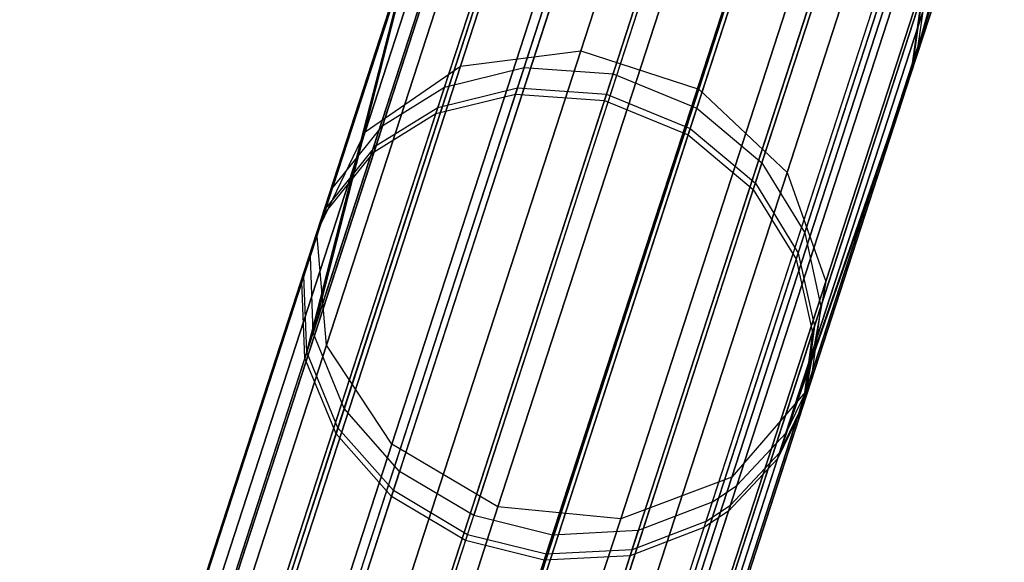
# Model space of a CAD drawing. Extents: x 0.3 to 7.1, y -3.38 to 3.38.
# Tile 562 of 604: x 4.41 to 4.79, y 2.75 to 2.96. Entities that reach past the tile are written whole.
import ezdxf

# ---------------------------------------------------------------- set-up
doc = ezdxf.new("R2010")
doc.units = 0
doc.header["$LTSCALE"] = 2.54
doc.layers.get('0').update_dxf_attribs({"linetype": 'CONTINUOUS'})

# ---------------------------------------------------------------- blocks, each defined once
blk = doc.blocks.new('SINGLES_AVVSTL_STL')
at = {"color": 0}
for p, q in [((4.62906, 2.94819, 18.83209), (4.69943, 3.16478, 18.18647)), ((4.62906, 2.94819, 18.83209), (4.69943, 3.16478, 18.18647)), ((4.69943, 3.16478, 22.5024), (4.62906, 2.94819, 21.85677)), ((4.69943, 3.16478, 22.5024), (4.62906, 2.94819, 21.85677)), ((4.58257, 2.94226, 18.82238), (4.65243, 3.15726, 18.18148)), ((4.58257, 2.94226, 18.82238), (4.65243, 3.15726, 18.18148)), ((4.65243, 3.15726, 22.50739), (4.58257, 2.94226, 21.86649)), ((4.65243, 3.15726, 22.50739), (4.58257, 2.94226, 21.86649)), ((4.67458, 2.9334, 18.83209), (4.74496, 3.14999, 18.18647)), ((4.67458, 2.9334, 18.83209), (4.74496, 3.14999, 18.18647)), ((4.74496, 3.14999, 22.5024), (4.67458, 2.9334, 21.85677)), ((4.74496, 3.14999, 22.5024), (4.67458, 2.9334, 21.85677)), ((4.54576, 2.91696, 18.80517), (4.61471, 3.12915, 18.17265)), ((4.54576, 2.91696, 18.80517), (4.61471, 3.12915, 18.17265)), ((4.61471, 3.12915, 22.51622), (4.54576, 2.91696, 21.8837)), ((4.61471, 3.12915, 22.51622), (4.54576, 2.91696, 21.8837)), ((4.7087, 2.90127, 18.82238), (4.77856, 3.11628, 18.18148)), ((4.7087, 2.90127, 18.82238), (4.77856, 3.11628, 18.18148)), ((4.77856, 3.11628, 22.50739), (4.7087, 2.90127, 21.86649)), ((4.77856, 3.11628, 22.50739), (4.7087, 2.90127, 21.86649)), ((4.52707, 2.8781, 18.78441), (4.59491, 3.0869, 18.162)), ((4.52707, 2.8781, 18.78441), (4.59491, 3.0869, 18.162)), ((4.59491, 3.0869, 22.52687), (4.52707, 2.8781, 21.90446)), ((4.59491, 3.0869, 22.52687), (4.52707, 2.8781, 21.90446)), ((4.60711, 2.94178, 53.21898), (4.64928, 3.07158, 52.89401)), ((4.60711, 2.94178, 53.21898), (4.64928, 3.07158, 52.89401)), ((4.64147, 2.93929, 53.22303), (4.68377, 3.06949, 52.89709)), ((4.64147, 2.93929, 53.22303), (4.68377, 3.06949, 52.89709)), ((4.72361, 2.85917, 18.80517), (4.79256, 3.07137, 18.17265)), ((4.72361, 2.85917, 18.80517), (4.79256, 3.07137, 18.17265)), ((4.79256, 3.07137, 22.51622), (4.72361, 2.85917, 21.8837)), ((4.79256, 3.07137, 22.51622), (4.72361, 2.85917, 21.8837)), ((4.60456, 2.93393, 60.12035), (4.64734, 3.06561, 59.79626)), ((4.60456, 2.93393, 60.12035), (4.64734, 3.06561, 59.79626)), ((4.57639, 2.93417, 53.21075), (4.6183, 3.06317, 52.88779)), ((4.57639, 2.93417, 53.21075), (4.6183, 3.06317, 52.88779)), ((4.64674, 3.06376, 56.5332), (4.60376, 2.93148, 56.20934)), ((4.64674, 3.06376, 56.5332), (4.60376, 2.93148, 56.20934)), ((4.68123, 3.06164, 56.53007), (4.63812, 2.92896, 56.20522)), ((4.68123, 3.06164, 56.53007), (4.63812, 2.92896, 56.20522)), ((4.63891, 2.93141, 60.12446), (4.68183, 3.06349, 59.79938)), ((4.63891, 2.93141, 60.12446), (4.68183, 3.06349, 59.79938)), ((4.57385, 2.92636, 60.11202), (4.61637, 3.05723, 59.78992)), ((4.57385, 2.92636, 60.11202), (4.61637, 3.05723, 59.78992)), ((4.61578, 3.0554, 56.53958), (4.57306, 2.92393, 56.21771)), ((4.61578, 3.0554, 56.53958), (4.57306, 2.92393, 56.21771)), ((4.67383, 2.92608, 53.22177), (4.71609, 3.05615, 52.89613)), ((4.67383, 2.92608, 53.22177), (4.71609, 3.05615, 52.89613)), ((4.59489, 3.05248, 52.52513), (4.52564, 2.83936, 53.15869)), ((4.59489, 3.05248, 52.52513), (4.52564, 2.83936, 53.15869)), ((4.67127, 2.91821, 60.12318), (4.71415, 3.05016, 59.79841)), ((4.67127, 2.91821, 60.12318), (4.71415, 3.05016, 59.79841)), ((4.59326, 3.04746, 56.90238), (4.52245, 2.82952, 56.27062)), ((4.59326, 3.04746, 56.90238), (4.52245, 2.82952, 56.27062)), ((4.5232, 2.83185, 60.05931), (4.59364, 3.04864, 59.42719)), ((4.5232, 2.83185, 60.05931), (4.59364, 3.04864, 59.42719)), ((4.55252, 2.91938, 53.2002), (4.5941, 3.04736, 52.87981)), ((4.55252, 2.91938, 53.2002), (4.5941, 3.04736, 52.87981)), ((4.71354, 3.04831, 56.53104), (4.67048, 2.91576, 56.2065)), ((4.71354, 3.04831, 56.53104), (4.67048, 2.91576, 56.2065)), ((4.53077, 2.83457, 18.76485), (4.59758, 3.04017, 18.15197)), ((4.53077, 2.83457, 18.76485), (4.59758, 3.04017, 18.15197)), ((4.59758, 3.04017, 22.5369), (4.53077, 2.83457, 21.92401)), ((4.59758, 3.04017, 22.5369), (4.53077, 2.83457, 21.92401)), ((4.5916, 3.03965, 56.54774), (4.54922, 2.90923, 56.22842)), ((4.5916, 3.03965, 56.54774), (4.54922, 2.90923, 56.22842)), ((4.55, 2.91164, 60.10134), (4.59219, 3.04147, 59.78181)), ((4.55, 2.91164, 60.10134), (4.59219, 3.04147, 59.78181)), ((4.69896, 2.90489, 53.21568), (4.74103, 3.03437, 52.89152)), ((4.69896, 2.90489, 53.21568), (4.74103, 3.03437, 52.89152)), ((4.78825, 3.03707, 52.53541), (4.75881, 2.94646, 52.86384)), ((4.78825, 3.03707, 52.53541), (4.75881, 2.94646, 52.86384)), ((4.78659, 3.03197, 56.89174), (4.75634, 2.93887, 56.56407)), ((4.78659, 3.03197, 56.89174), (4.75634, 2.93887, 56.56407)), ((4.75692, 2.94066, 59.76556), (4.78698, 3.03317, 59.43774)), ((4.75692, 2.94066, 59.76556), (4.78698, 3.03317, 59.43774)), ((4.69641, 2.89706, 60.11702), (4.73909, 3.02841, 59.79373)), ((4.69641, 2.89706, 60.11702), (4.73909, 3.02841, 59.79373)), ((4.7385, 3.02657, 56.53575), (4.69562, 2.89462, 56.2127)), ((4.7385, 3.02657, 56.53575), (4.69562, 2.89462, 56.2127)), ((4.71589, 2.81674, 18.78441), (4.78374, 3.02554, 18.162)), ((4.71589, 2.81674, 18.78441), (4.78374, 3.02554, 18.162)), ((4.78374, 3.02554, 22.52687), (4.71589, 2.81674, 21.90446)), ((4.78374, 3.02554, 22.52687), (4.71589, 2.81674, 21.90446)), ((4.53303, 2.895, 53.18583), (4.57415, 3.02158, 52.86893)), ((4.53303, 2.895, 53.18583), (4.57415, 3.02158, 52.86893)), ((4.60626, 3.02124, 52.51915), (4.53765, 2.81009, 53.14683)), ((4.60626, 3.02124, 52.51915), (4.53765, 2.81009, 53.14683)), ((4.53054, 2.88734, 60.0868), (4.57226, 3.01575, 59.77075)), ((4.53054, 2.88734, 60.0868), (4.57226, 3.01575, 59.77075)), ((4.60464, 3.01626, 56.90856), (4.53449, 2.80035, 56.28268)), ((4.60464, 3.01626, 56.90856), (4.53449, 2.80035, 56.28268)), ((4.53524, 2.80266, 60.0473), (4.60502, 3.01744, 59.42105)), ((4.53524, 2.80266, 60.0473), (4.60502, 3.01744, 59.42105)), ((4.70825, 2.80065, 53.16833), (4.77803, 3.01539, 52.52999)), ((4.70825, 2.80065, 53.16833), (4.77803, 3.01539, 52.52999)), ((4.77803, 3.01539, 52.52999), (4.75881, 2.94646, 52.86384)), ((4.77803, 3.01539, 52.52999), (4.75881, 2.94646, 52.86384)), ((4.57168, 3.01395, 56.55886), (4.52976, 2.88496, 56.24303)), ((4.57168, 3.01395, 56.55886), (4.52976, 2.88496, 56.24303)), ((4.7058, 2.79309, 60.06907), (4.77677, 3.01152, 59.43217)), ((4.7058, 2.79309, 60.06907), (4.77677, 3.01152, 59.43217)), ((4.77677, 3.01152, 59.43217), (4.75692, 2.94066, 59.76556)), ((4.77677, 3.01152, 59.43217), (4.75692, 2.94066, 59.76556)), ((4.77638, 3.01033, 56.89735), (4.70503, 2.79074, 56.26082)), ((4.77638, 3.01033, 56.89735), (4.70503, 2.79074, 56.26082)), ((4.75634, 2.93887, 56.56407), (4.77638, 3.01033, 56.89735)), ((4.75634, 2.93887, 56.56407), (4.77638, 3.01033, 56.89735)), ((4.71551, 2.87791, 53.20558), (4.75726, 3.00641, 52.88387)), ((4.71551, 2.87791, 53.20558), (4.75726, 3.00641, 52.88387)), ((4.71298, 2.87014, 60.10678), (4.75534, 3.0005, 59.78594)), ((4.71298, 2.87014, 60.10678), (4.75534, 3.0005, 59.78594)), ((4.55602, 2.79634, 18.75099), (4.62209, 2.99968, 18.14485)), ((4.55602, 2.79634, 18.75099), (4.62209, 2.99968, 18.14485)), ((4.62209, 2.99968, 22.54401), (4.55602, 2.79634, 21.93788)), ((4.62209, 2.99968, 22.54401), (4.55602, 2.79634, 21.93788)), ((4.75474, 2.99867, 56.54358), (4.71219, 2.86772, 56.22296)), ((4.75474, 2.99867, 56.54358), (4.71219, 2.86772, 56.22296)), ((4.52456, 2.86895, 53.17236), (4.56527, 2.99422, 52.85874)), ((4.52456, 2.86895, 53.17236), (4.56527, 2.99422, 52.85874)), ((4.56527, 2.99422, 52.85874), (4.52564, 2.83936, 53.15869)), ((4.56527, 2.99422, 52.85874), (4.52564, 2.83936, 53.15869)), ((4.62721, 2.99561, 52.51508), (4.55905, 2.78582, 53.13872)), ((4.62721, 2.99561, 52.51508), (4.55905, 2.78582, 53.13872)), ((4.68923, 2.78037, 53.15596), (4.75833, 2.99305, 52.52375)), ((4.68923, 2.78037, 53.15596), (4.75833, 2.99305, 52.52375)), ((4.62561, 2.99067, 56.91279), (4.5559, 2.77614, 56.29091)), ((4.62561, 2.99067, 56.91279), (4.5559, 2.77614, 56.29091)), ((4.55665, 2.77844, 60.03909), (4.62599, 2.99183, 59.41686)), ((4.55665, 2.77844, 60.03909), (4.62599, 2.99183, 59.41686)), ((4.68679, 2.77289, 60.05654), (4.75708, 2.98922, 59.42578)), ((4.68679, 2.77289, 60.05654), (4.75708, 2.98922, 59.42578)), ((4.68731, 2.7837, 18.76485), (4.75412, 2.98931, 18.15197)), ((4.68731, 2.7837, 18.76485), (4.75412, 2.98931, 18.15197)), ((4.75412, 2.98931, 22.5369), (4.68731, 2.7837, 21.92401)), ((4.75412, 2.98931, 22.5369), (4.68731, 2.7837, 21.92401)), ((4.56281, 2.98668, 56.56928), (4.52133, 2.85902, 56.25672)), ((4.56281, 2.98668, 56.56928), (4.52133, 2.85902, 56.25672)), ((4.5221, 2.86137, 60.07316), (4.56339, 2.98846, 59.76038)), ((4.5221, 2.86137, 60.07316), (4.56339, 2.98846, 59.76038)), ((4.56281, 2.98668, 56.56928), (4.52245, 2.82952, 56.27062)), ((4.56281, 2.98668, 56.56928), (4.52245, 2.82952, 56.27062)), ((4.56339, 2.98846, 59.76038), (4.5232, 2.83185, 60.05931)), ((4.56339, 2.98846, 59.76038), (4.5232, 2.83185, 60.05931)), ((4.74857, 2.98592, 52.52152), (4.67971, 2.77399, 53.15153)), ((4.74857, 2.98592, 52.52152), (4.67971, 2.77399, 53.15153)), ((4.7567, 2.98803, 56.9038), (4.68604, 2.77056, 56.27339)), ((4.7567, 2.98803, 56.9038), (4.68604, 2.77056, 56.27339)), ((4.74733, 2.9821, 59.42348), (4.67729, 2.76653, 60.05206)), ((4.74733, 2.9821, 59.42348), (4.67729, 2.76653, 60.05206)), ((4.65562, 2.97799, 52.51326), (4.58765, 2.7688, 53.13511)), ((4.65562, 2.97799, 52.51326), (4.58765, 2.7688, 53.13511)), ((4.74695, 2.98092, 56.90612), (4.67653, 2.76421, 56.2779)), ((4.74695, 2.98092, 56.90612), (4.67653, 2.76421, 56.2779)), ((4.58526, 2.76144, 60.03543), (4.6544, 2.97422, 59.41499)), ((4.58526, 2.76144, 60.03543), (4.6544, 2.97422, 59.41499)), ((4.66284, 2.97471, 18.14229), (4.59703, 2.77218, 18.74598)), ((4.66284, 2.97471, 18.14229), (4.59703, 2.77218, 18.74598)), ((4.59703, 2.77218, 21.94289), (4.66284, 2.97471, 22.54658)), ((4.59703, 2.77218, 21.94289), (4.66284, 2.97471, 22.54658)), ((4.72176, 2.84957, 53.19327), (4.76312, 2.97687, 52.87456)), ((4.72176, 2.84957, 53.19327), (4.76312, 2.97687, 52.87456)), ((4.75881, 2.94646, 52.86384), (4.76312, 2.97687, 52.87456)), ((4.75881, 2.94646, 52.86384), (4.76312, 2.97687, 52.87456)), ((4.65402, 2.97306, 56.91467), (4.58451, 2.75915, 56.29459)), ((4.65402, 2.97306, 56.91467), (4.58451, 2.75915, 56.29459)), ((4.68606, 2.97062, 52.5138), (4.61803, 2.76124, 53.13619)), ((4.68606, 2.97062, 52.5138), (4.61803, 2.76124, 53.13619)), ((4.64442, 2.76762, 18.75099), (4.71049, 2.97096, 18.14485)), ((4.64442, 2.76762, 18.75099), (4.71049, 2.97096, 18.14485)), ((4.71049, 2.97096, 22.54401), (4.64442, 2.76762, 21.93788)), ((4.71049, 2.97096, 22.54401), (4.64442, 2.76762, 21.93788)), ((4.71956, 2.97336, 52.51676), (4.65121, 2.76301, 53.14206)), ((4.71956, 2.97336, 52.51676), (4.65121, 2.76301, 53.14206)), ((4.71925, 2.84186, 60.09432), (4.76122, 2.97101, 59.77646)), ((4.71925, 2.84186, 60.09432), (4.76122, 2.97101, 59.77646)), ((4.75692, 2.94066, 59.76556), (4.76122, 2.97101, 59.77646)), ((4.75692, 2.94066, 59.76556), (4.76122, 2.97101, 59.77646)), ((4.61564, 2.75387, 60.03653), (4.68484, 2.96684, 59.41555)), ((4.61564, 2.75387, 60.03653), (4.68484, 2.96684, 59.41555)), ((4.71795, 2.96841, 56.91105), (4.64806, 2.75331, 56.28752)), ((4.71795, 2.96841, 56.91105), (4.64806, 2.75331, 56.28752)), ((4.64881, 2.75561, 60.04247), (4.71833, 2.96957, 59.41859)), ((4.64881, 2.75561, 60.04247), (4.71833, 2.96957, 59.41859)), ((4.76063, 2.9692, 56.55311), (4.71848, 2.83947, 56.23547)), ((4.76063, 2.9692, 56.55311), (4.71848, 2.83947, 56.23547)), ((4.76063, 2.9692, 56.55311), (4.75634, 2.93887, 56.56407)), ((4.76063, 2.9692, 56.55311), (4.75634, 2.93887, 56.56407)), ((4.68446, 2.96568, 56.91411), (4.6149, 2.75159, 56.29348)), ((4.68446, 2.96568, 56.91411), (4.6149, 2.75159, 56.29348)), ((4.51575, 2.59947, 19.41024), (4.62906, 2.94819, 18.83209)), ((4.51575, 2.59947, 19.41024), (4.62906, 2.94819, 18.83209)), ((4.62906, 2.94819, 21.85677), (4.51575, 2.59947, 21.27863)), ((4.62906, 2.94819, 21.85677), (4.51575, 2.59947, 21.27863)), ((4.58257, 2.94226, 18.82238), (4.62906, 2.94819, 18.83209)), ((4.58257, 2.94226, 18.82238), (4.62906, 2.94819, 18.83209)), ((4.58257, 2.94226, 21.86649), (4.62906, 2.94819, 21.85677)), ((4.58257, 2.94226, 21.86649), (4.62906, 2.94819, 21.85677)), ((4.62906, 2.94819, 18.83209), (4.67458, 2.9334, 18.83209)), ((4.62906, 2.94819, 18.83209), (4.67458, 2.9334, 18.83209)), ((4.62906, 2.94819, 21.85677), (4.67458, 2.9334, 21.85677)), ((4.62906, 2.94819, 21.85677), (4.67458, 2.9334, 21.85677)), ((4.70825, 2.80065, 53.16833), (4.75881, 2.94646, 52.86384)), ((4.70825, 2.80065, 53.16833), (4.75881, 2.94646, 52.86384)), ((4.71789, 2.82053, 53.1791), (4.75881, 2.94646, 52.86384)), ((4.71789, 2.82053, 53.1791), (4.75881, 2.94646, 52.86384)), ((4.4701, 2.59609, 19.39629), (4.58257, 2.94226, 18.82238)), ((4.4701, 2.59609, 19.39629), (4.58257, 2.94226, 18.82238)), ((4.58257, 2.94226, 21.86649), (4.4701, 2.59609, 21.29258)), ((4.58257, 2.94226, 21.86649), (4.4701, 2.59609, 21.29258)), ((4.49505, 2.59691, 53.78696), (4.60711, 2.94178, 53.21898)), ((4.49505, 2.59691, 53.78696), (4.60711, 2.94178, 53.21898)), ((4.52908, 2.59337, 53.79274), (4.64147, 2.93929, 53.22303)), ((4.52908, 2.59337, 53.79274), (4.64147, 2.93929, 53.22303)), ((4.54576, 2.91696, 18.80517), (4.58257, 2.94226, 18.82238)), ((4.54576, 2.91696, 18.80517), (4.58257, 2.94226, 18.82238)), ((4.54576, 2.91696, 21.8837), (4.58257, 2.94226, 21.86649)), ((4.54576, 2.91696, 21.8837), (4.58257, 2.94226, 21.86649)), ((4.57639, 2.93417, 53.21075), (4.60711, 2.94178, 53.21898)), ((4.57639, 2.93417, 53.21075), (4.60711, 2.94178, 53.21898)), ((4.60711, 2.94178, 53.21898), (4.64147, 2.93929, 53.22303)), ((4.60711, 2.94178, 53.21898), (4.64147, 2.93929, 53.22303)), ((4.64147, 2.93929, 53.22303), (4.67383, 2.92608, 53.22177)), ((4.64147, 2.93929, 53.22303), (4.67383, 2.92608, 53.22177)), ((4.7058, 2.79309, 60.06907), (4.75692, 2.94066, 59.76556)), ((4.7058, 2.79309, 60.06907), (4.75692, 2.94066, 59.76556)), ((4.71541, 2.81291, 60.07997), (4.75692, 2.94066, 59.76556)), ((4.71541, 2.81291, 60.07997), (4.75692, 2.94066, 59.76556)), ((4.75634, 2.93887, 56.56407), (4.70503, 2.79074, 56.26082)), ((4.75634, 2.93887, 56.56407), (4.70503, 2.79074, 56.26082)), ((4.75634, 2.93887, 56.56407), (4.71465, 2.81054, 56.24987)), ((4.75634, 2.93887, 56.56407), (4.71465, 2.81054, 56.24987)), ((4.46502, 2.59142, 53.77523), (4.57639, 2.93417, 53.21075)), ((4.46502, 2.59142, 53.77523), (4.57639, 2.93417, 53.21075)), ((4.49081, 2.58384, 60.68847), (4.60456, 2.93393, 60.12035)), ((4.49081, 2.58384, 60.68847), (4.60456, 2.93393, 60.12035)), ((4.55252, 2.91938, 53.2002), (4.57639, 2.93417, 53.21075)), ((4.55252, 2.91938, 53.2002), (4.57639, 2.93417, 53.21075)), ((4.56127, 2.58468, 19.41024), (4.67458, 2.9334, 18.83209)), ((4.56127, 2.58468, 19.41024), (4.67458, 2.9334, 18.83209)), ((4.67458, 2.9334, 21.85677), (4.56127, 2.58468, 21.27863)), ((4.67458, 2.9334, 21.85677), (4.56127, 2.58468, 21.27863)), ((4.57385, 2.92636, 60.11202), (4.60456, 2.93393, 60.12035)), ((4.57385, 2.92636, 60.11202), (4.60456, 2.93393, 60.12035)), ((4.60456, 2.93393, 60.12035), (4.63891, 2.93141, 60.12446)), ((4.60456, 2.93393, 60.12035), (4.63891, 2.93141, 60.12446)), ((4.67458, 2.9334, 18.83209), (4.7087, 2.90127, 18.82238)), ((4.67458, 2.9334, 18.83209), (4.7087, 2.90127, 18.82238)), ((4.67458, 2.9334, 21.85677), (4.7087, 2.90127, 21.86649)), ((4.67458, 2.9334, 21.85677), (4.7087, 2.90127, 21.86649)), ((4.60376, 2.93148, 56.20934), (4.50015, 2.61261, 55.68382)), ((4.60376, 2.93148, 56.20934), (4.50015, 2.61261, 55.68382)), ((4.52482, 2.58026, 60.69431), (4.63891, 2.93141, 60.12446)), ((4.52482, 2.58026, 60.69431), (4.63891, 2.93141, 60.12446)), ((4.63812, 2.92896, 56.20522), (4.53419, 2.60912, 55.6781)), ((4.63812, 2.92896, 56.20522), (4.53419, 2.60912, 55.6781)), ((4.57306, 2.92393, 56.21771), (4.60376, 2.93148, 56.20934)), ((4.57306, 2.92393, 56.21771), (4.60376, 2.93148, 56.20934)), ((4.60376, 2.93148, 56.20934), (4.63812, 2.92896, 56.20522)), ((4.60376, 2.93148, 56.20934), (4.63812, 2.92896, 56.20522)), ((4.63812, 2.92896, 56.20522), (4.67048, 2.91576, 56.2065)), ((4.63812, 2.92896, 56.20522), (4.67048, 2.91576, 56.2065)), ((4.63891, 2.93141, 60.12446), (4.67127, 2.91821, 60.12318)), ((4.63891, 2.93141, 60.12446), (4.67127, 2.91821, 60.12318)), ((4.4608, 2.57843, 60.67664), (4.57385, 2.92636, 60.11202)), ((4.4608, 2.57843, 60.67664), (4.57385, 2.92636, 60.11202)), ((4.55, 2.91164, 60.10134), (4.57385, 2.92636, 60.11202)), ((4.55, 2.91164, 60.10134), (4.57385, 2.92636, 60.11202)), ((4.56154, 2.58049, 53.79094), (4.67383, 2.92608, 53.22177)), ((4.56154, 2.58049, 53.79094), (4.67383, 2.92608, 53.22177)), ((4.67383, 2.92608, 53.22177), (4.69896, 2.90489, 53.21568)), ((4.67383, 2.92608, 53.22177), (4.69896, 2.90489, 53.21568)), ((4.57306, 2.92393, 56.21771), (4.47009, 2.60702, 55.69542)), ((4.57306, 2.92393, 56.21771), (4.47009, 2.60702, 55.69542)), ((4.54922, 2.90923, 56.22842), (4.57306, 2.92393, 56.21771)), ((4.54922, 2.90923, 56.22842), (4.57306, 2.92393, 56.21771)), ((4.43476, 2.57532, 19.37157), (4.54576, 2.91696, 18.80517)), ((4.43476, 2.57532, 19.37157), (4.54576, 2.91696, 18.80517)), ((4.54576, 2.91696, 21.8837), (4.43476, 2.57532, 21.31729)), ((4.54576, 2.91696, 21.8837), (4.43476, 2.57532, 21.31729)), ((4.44204, 2.57936, 53.76021), (4.55252, 2.91938, 53.2002)), ((4.44204, 2.57936, 53.76021), (4.55252, 2.91938, 53.2002)), ((4.52707, 2.8781, 18.78441), (4.54576, 2.91696, 18.80517)), ((4.52707, 2.8781, 18.78441), (4.54576, 2.91696, 18.80517)), ((4.52707, 2.8781, 21.90446), (4.54576, 2.91696, 21.8837)), ((4.52707, 2.8781, 21.90446), (4.54576, 2.91696, 21.8837)), ((4.53303, 2.895, 53.18583), (4.55252, 2.91938, 53.2002)), ((4.53303, 2.895, 53.18583), (4.55252, 2.91938, 53.2002)), ((4.55728, 2.56739, 60.69249), (4.67127, 2.91821, 60.12318)), ((4.55728, 2.56739, 60.69249), (4.67127, 2.91821, 60.12318)), ((4.67127, 2.91821, 60.12318), (4.69641, 2.89706, 60.11702)), ((4.67127, 2.91821, 60.12318), (4.69641, 2.89706, 60.11702)), ((4.67048, 2.91576, 56.2065), (4.56665, 2.59622, 55.67988)), ((4.67048, 2.91576, 56.2065), (4.56665, 2.59622, 55.67988)), ((4.67048, 2.91576, 56.2065), (4.69562, 2.89462, 56.2127)), ((4.67048, 2.91576, 56.2065), (4.69562, 2.89462, 56.2127)), ((4.43785, 2.56647, 60.66148), (4.55, 2.91164, 60.10134)), ((4.43785, 2.56647, 60.66148), (4.55, 2.91164, 60.10134)), ((4.54922, 2.90923, 56.22842), (4.44707, 2.59483, 55.71028)), ((4.54922, 2.90923, 56.22842), (4.44707, 2.59483, 55.71028)), ((4.52976, 2.88496, 56.24303), (4.54922, 2.90923, 56.22842)), ((4.52976, 2.88496, 56.24303), (4.54922, 2.90923, 56.22842)), ((4.53054, 2.88734, 60.0868), (4.55, 2.91164, 60.10134)), ((4.53054, 2.88734, 60.0868), (4.55, 2.91164, 60.10134)), ((4.58718, 2.56087, 53.78226), (4.69896, 2.90489, 53.21568)), ((4.58718, 2.56087, 53.78226), (4.69896, 2.90489, 53.21568)), ((4.59623, 2.55511, 19.39629), (4.7087, 2.90127, 18.82238)), ((4.59623, 2.55511, 19.39629), (4.7087, 2.90127, 18.82238)), ((4.7087, 2.90127, 21.86649), (4.59623, 2.55511, 21.29258)), ((4.7087, 2.90127, 21.86649), (4.59623, 2.55511, 21.29258)), ((4.69896, 2.90489, 53.21568), (4.71551, 2.87791, 53.20558)), ((4.69896, 2.90489, 53.21568), (4.71551, 2.87791, 53.20558)), ((4.7087, 2.90127, 18.82238), (4.72361, 2.85917, 18.80517)), ((4.7087, 2.90127, 18.82238), (4.72361, 2.85917, 18.80517)), ((4.7087, 2.90127, 21.86649), (4.72361, 2.85917, 21.8837)), ((4.7087, 2.90127, 21.86649), (4.72361, 2.85917, 21.8837)), ((4.42375, 2.55868, 53.73973), (4.53303, 2.895, 53.18583)), ((4.42375, 2.55868, 53.73973), (4.53303, 2.895, 53.18583)), ((4.58295, 2.54784, 60.68373), (4.69641, 2.89706, 60.11702)), ((4.58295, 2.54784, 60.68373), (4.69641, 2.89706, 60.11702)), ((4.69562, 2.89462, 56.2127), (4.59227, 2.57653, 55.68846)), ((4.69562, 2.89462, 56.2127), (4.59227, 2.57653, 55.68846)), ((4.69562, 2.89462, 56.2127), (4.71219, 2.86772, 56.22296)), ((4.69562, 2.89462, 56.2127), (4.71219, 2.86772, 56.22296)), ((4.69641, 2.89706, 60.11702), (4.71298, 2.87014, 60.10678)), ((4.69641, 2.89706, 60.11702), (4.71298, 2.87014, 60.10678)), ((4.41961, 2.54593, 60.64083), (4.53054, 2.88734, 60.0868)), ((4.41961, 2.54593, 60.64083), (4.53054, 2.88734, 60.0868)), ((4.52976, 2.88496, 56.24303), (4.42872, 2.57399, 55.73054)), ((4.52976, 2.88496, 56.24303), (4.42872, 2.57399, 55.73054)), ((4.41784, 2.54192, 19.34176), (4.52707, 2.8781, 18.78441)), ((4.41784, 2.54192, 19.34176), (4.52707, 2.8781, 18.78441)), ((4.52707, 2.8781, 21.90446), (4.41784, 2.54192, 21.34711)), ((4.52707, 2.8781, 21.90446), (4.41784, 2.54192, 21.34711)), ((4.53077, 2.83457, 18.76485), (4.52707, 2.8781, 18.78441)), ((4.53077, 2.83457, 18.76485), (4.52707, 2.8781, 18.78441)), ((4.53077, 2.83457, 21.92401), (4.52707, 2.8781, 21.90446)), ((4.53077, 2.83457, 21.92401), (4.52707, 2.8781, 21.90446)), ((4.60457, 2.5365, 53.76786), (4.71551, 2.87791, 53.20558)), ((4.60457, 2.5365, 53.76786), (4.71551, 2.87791, 53.20558)), ((4.71551, 2.87791, 53.20558), (4.72176, 2.84957, 53.19327)), ((4.71551, 2.87791, 53.20558), (4.72176, 2.84957, 53.19327)), ((4.41642, 2.53611, 53.72054), (4.52456, 2.86895, 53.17236)), ((4.41642, 2.53611, 53.72054), (4.52456, 2.86895, 53.17236)), ((4.52564, 2.83936, 53.15869), (4.52456, 2.86895, 53.17236)), ((4.52564, 2.83936, 53.15869), (4.52456, 2.86895, 53.17236)), ((4.60037, 2.52356, 60.66921), (4.71298, 2.87014, 60.10678)), ((4.60037, 2.52356, 60.66921), (4.71298, 2.87014, 60.10678)), ((4.71219, 2.86772, 56.22296), (4.60962, 2.55204, 55.7027)), ((4.71219, 2.86772, 56.22296), (4.60962, 2.55204, 55.7027)), ((4.71219, 2.86772, 56.22296), (4.71848, 2.83947, 56.23547)), ((4.71219, 2.86772, 56.22296), (4.71848, 2.83947, 56.23547)), ((4.71298, 2.87014, 60.10678), (4.71925, 2.84186, 60.09432)), ((4.71298, 2.87014, 60.10678), (4.71925, 2.84186, 60.09432)), ((4.41232, 2.5235, 60.62146), (4.5221, 2.86137, 60.07316)), ((4.41232, 2.5235, 60.62146), (4.5221, 2.86137, 60.07316)), ((4.5232, 2.83185, 60.05931), (4.5221, 2.86137, 60.07316)), ((4.5232, 2.83185, 60.05931), (4.5221, 2.86137, 60.07316)), ((4.52133, 2.85902, 56.25672), (4.42134, 2.55126, 55.74952)), ((4.52133, 2.85902, 56.25672), (4.42134, 2.55126, 55.74952)), ((4.52245, 2.82952, 56.27062), (4.52133, 2.85902, 56.25672)), ((4.52245, 2.82952, 56.27062), (4.52133, 2.85902, 56.25672)), ((4.61261, 2.51754, 19.37157), (4.72361, 2.85917, 18.80517)), ((4.61261, 2.51754, 19.37157), (4.72361, 2.85917, 18.80517)), ((4.72361, 2.85917, 21.8837), (4.61261, 2.51754, 21.31729)), ((4.72361, 2.85917, 21.8837), (4.61261, 2.51754, 21.31729)), ((4.72361, 2.85917, 18.80517), (4.71589, 2.81674, 18.78441)), ((4.72361, 2.85917, 18.80517), (4.71589, 2.81674, 18.78441)), ((4.72361, 2.85917, 21.8837), (4.71589, 2.81674, 21.90446)), ((4.72361, 2.85917, 21.8837), (4.71589, 2.81674, 21.90446)), ((4.61186, 2.51133, 53.75032), (4.72176, 2.84957, 53.19327)), ((4.61186, 2.51133, 53.75032), (4.72176, 2.84957, 53.19327)), ((4.72176, 2.84957, 53.19327), (4.71789, 2.82053, 53.1791)), ((4.72176, 2.84957, 53.19327), (4.71789, 2.82053, 53.1791)), ((4.60769, 2.49851, 60.65151), (4.71925, 2.84186, 60.09432)), ((4.60769, 2.49851, 60.65151), (4.71925, 2.84186, 60.09432)), ((4.71925, 2.84186, 60.09432), (4.71541, 2.81291, 60.07997)), ((4.71925, 2.84186, 60.09432), (4.71541, 2.81291, 60.07997)), ((4.41864, 2.51005, 53.70104), (4.52564, 2.83936, 53.15869)), ((4.41864, 2.51005, 53.70104), (4.52564, 2.83936, 53.15869)), ((4.53765, 2.81009, 53.14683), (4.52564, 2.83936, 53.15869)), ((4.53765, 2.81009, 53.14683), (4.52564, 2.83936, 53.15869)), ((4.71848, 2.83947, 56.23547), (4.61686, 2.52673, 55.72006)), ((4.71848, 2.83947, 56.23547), (4.61686, 2.52673, 55.72006)), ((4.71848, 2.83947, 56.23547), (4.71465, 2.81054, 56.24987)), ((4.71848, 2.83947, 56.23547), (4.71465, 2.81054, 56.24987)), ((4.42321, 2.50353, 19.31369), (4.53077, 2.83457, 18.76485)), ((4.42321, 2.50353, 19.31369), (4.53077, 2.83457, 18.76485)), ((4.53077, 2.83457, 21.92401), (4.42321, 2.50353, 21.37518)), ((4.53077, 2.83457, 21.92401), (4.42321, 2.50353, 21.37518)), ((4.55602, 2.79634, 18.75099), (4.53077, 2.83457, 18.76485)), ((4.55602, 2.79634, 18.75099), (4.53077, 2.83457, 18.76485)), ((4.55602, 2.79634, 21.93788), (4.53077, 2.83457, 21.92401)), ((4.55602, 2.79634, 21.93788), (4.53077, 2.83457, 21.92401)), ((4.41459, 2.49756, 60.60179), (4.5232, 2.83185, 60.05931)), ((4.41459, 2.49756, 60.60179), (4.5232, 2.83185, 60.05931)), ((4.52245, 2.82952, 56.27062), (4.42351, 2.52503, 55.76881)), ((4.52245, 2.82952, 56.27062), (4.42351, 2.52503, 55.76881)), ((4.53449, 2.80035, 56.28268), (4.52245, 2.82952, 56.27062)), ((4.53449, 2.80035, 56.28268), (4.52245, 2.82952, 56.27062)), ((4.53524, 2.80266, 60.0473), (4.5232, 2.83185, 60.05931)), ((4.53524, 2.80266, 60.0473), (4.5232, 2.83185, 60.05931)), ((4.60918, 2.48596, 53.73013), (4.71789, 2.82053, 53.1791)), ((4.60918, 2.48596, 53.73013), (4.71789, 2.82053, 53.1791)), ((4.71789, 2.82053, 53.1791), (4.70825, 2.80065, 53.16833)), ((4.71789, 2.82053, 53.1791), (4.70825, 2.80065, 53.16833)), ((4.60666, 2.48057, 19.34176), (4.71589, 2.81674, 18.78441)), ((4.60666, 2.48057, 19.34176), (4.71589, 2.81674, 18.78441)), ((4.71589, 2.81674, 21.90446), (4.60666, 2.48057, 21.34711)), ((4.71589, 2.81674, 21.90446), (4.60666, 2.48057, 21.34711)), ((4.71589, 2.81674, 18.78441), (4.68731, 2.7837, 18.76485)), ((4.71589, 2.81674, 18.78441), (4.68731, 2.7837, 18.76485)), ((4.71589, 2.81674, 21.90446), (4.68731, 2.7837, 21.92401)), ((4.71589, 2.81674, 21.90446), (4.68731, 2.7837, 21.92401)), ((4.43165, 2.48384, 53.68414), (4.53765, 2.81009, 53.14683)), ((4.43165, 2.48384, 53.68414), (4.53765, 2.81009, 53.14683)), ((4.55905, 2.78582, 53.13872), (4.53765, 2.81009, 53.14683)), ((4.55905, 2.78582, 53.13872), (4.53765, 2.81009, 53.14683)), ((4.60506, 2.47327, 60.63114), (4.71541, 2.81291, 60.07997)), ((4.60506, 2.47327, 60.63114), (4.71541, 2.81291, 60.07997)), ((4.71465, 2.81054, 56.24987), (4.61413, 2.50118, 55.74003)), ((4.71465, 2.81054, 56.24987), (4.61413, 2.50118, 55.74003)), ((4.71465, 2.81054, 56.24987), (4.70503, 2.79074, 56.26082)), ((4.71465, 2.81054, 56.24987), (4.70503, 2.79074, 56.26082)), ((4.71541, 2.81291, 60.07997), (4.7058, 2.79309, 60.06907)), ((4.71541, 2.81291, 60.07997), (4.7058, 2.79309, 60.06907)), ((4.42763, 2.47148, 60.58474), (4.53524, 2.80266, 60.0473)), ((4.42763, 2.47148, 60.58474), (4.53524, 2.80266, 60.0473)), ((4.55665, 2.77844, 60.03909), (4.53524, 2.80266, 60.0473)), ((4.55665, 2.77844, 60.03909), (4.53524, 2.80266, 60.0473)), ((4.53449, 2.80035, 56.28268), (4.43647, 2.49869, 55.78553)), ((4.53449, 2.80035, 56.28268), (4.43647, 2.49869, 55.78553)), ((4.5559, 2.77614, 56.29091), (4.53449, 2.80035, 56.28268)), ((4.5559, 2.77614, 56.29091), (4.53449, 2.80035, 56.28268)), ((4.60044, 2.46885, 53.71479), (4.70825, 2.80065, 53.16833)), ((4.60044, 2.46885, 53.71479), (4.70825, 2.80065, 53.16833)), ((4.70825, 2.80065, 53.16833), (4.68923, 2.78037, 53.15596)), ((4.70825, 2.80065, 53.16833), (4.68923, 2.78037, 53.15596)), ((4.44965, 2.46896, 19.29377), (4.55602, 2.79634, 18.75099)), ((4.44965, 2.46896, 19.29377), (4.55602, 2.79634, 18.75099)), ((4.55602, 2.79634, 21.93788), (4.44965, 2.46896, 21.3951)), ((4.55602, 2.79634, 21.93788), (4.44965, 2.46896, 21.3951)), ((4.59703, 2.77218, 18.74598), (4.55602, 2.79634, 18.75099)), ((4.59703, 2.77218, 18.74598), (4.55602, 2.79634, 18.75099)), ((4.59703, 2.77218, 21.94289), (4.55602, 2.79634, 21.93788)), ((4.59703, 2.77218, 21.94289), (4.55602, 2.79634, 21.93788)), ((4.59636, 2.45627, 60.61566), (4.7058, 2.79309, 60.06907)), ((4.59636, 2.45627, 60.61566), (4.7058, 2.79309, 60.06907)), ((4.7058, 2.79309, 60.06907), (4.68679, 2.77289, 60.05654)), ((4.7058, 2.79309, 60.06907), (4.68679, 2.77289, 60.05654)), ((4.70503, 2.79074, 56.26082), (4.60535, 2.48395, 55.75521)), ((4.70503, 2.79074, 56.26082), (4.60535, 2.48395, 55.75521)), ((4.70503, 2.79074, 56.26082), (4.68604, 2.77056, 56.27339)), ((4.70503, 2.79074, 56.26082), (4.68604, 2.77056, 56.27339)), ((4.45372, 2.46166, 53.67259), (4.55905, 2.78582, 53.13872)), ((4.45372, 2.46166, 53.67259), (4.55905, 2.78582, 53.13872)), ((4.58765, 2.7688, 53.13511), (4.55905, 2.78582, 53.13872)), ((4.58765, 2.7688, 53.13511), (4.55905, 2.78582, 53.13872)), ((4.57975, 2.45267, 19.31369), (4.68731, 2.7837, 18.76485)), ((4.57975, 2.45267, 19.31369), (4.68731, 2.7837, 18.76485)), ((4.68731, 2.7837, 21.92401), (4.57975, 2.45267, 21.37518)), ((4.68731, 2.7837, 21.92401), (4.57975, 2.45267, 21.37518)), ((4.68731, 2.7837, 18.76485), (4.64442, 2.76762, 18.75099)), ((4.68731, 2.7837, 18.76485), (4.64442, 2.76762, 18.75099)), ((4.68731, 2.7837, 21.92401), (4.64442, 2.76762, 21.93788)), ((4.68731, 2.7837, 21.92401), (4.64442, 2.76762, 21.93788)), ((4.58245, 2.45177, 53.69716), (4.68923, 2.78037, 53.15596)), ((4.58245, 2.45177, 53.69716), (4.68923, 2.78037, 53.15596)), ((4.67971, 2.77399, 53.15153), (4.68923, 2.78037, 53.15596)), ((4.67971, 2.77399, 53.15153), (4.68923, 2.78037, 53.15596)), ((4.44973, 2.44938, 60.57309), (4.55665, 2.77844, 60.03909)), ((4.44973, 2.44938, 60.57309), (4.55665, 2.77844, 60.03909)), ((4.5559, 2.77614, 56.29091), (4.45852, 2.47642, 55.79695)), ((4.5559, 2.77614, 56.29091), (4.45852, 2.47642, 55.79695)), ((4.58451, 2.75915, 56.29459), (4.5559, 2.77614, 56.29091)), ((4.58451, 2.75915, 56.29459), (4.5559, 2.77614, 56.29091)), ((4.58526, 2.76144, 60.03543), (4.55665, 2.77844, 60.03909)), ((4.58526, 2.76144, 60.03543), (4.55665, 2.77844, 60.03909)), ((4.59703, 2.77218, 18.74598), (4.49109, 2.44611, 19.28658)), ((4.59703, 2.77218, 18.74598), (4.49109, 2.44611, 19.28658)), ((4.49109, 2.44611, 21.40228), (4.59703, 2.77218, 21.94289)), ((4.49109, 2.44611, 21.40228), (4.59703, 2.77218, 21.94289)), ((4.67971, 2.77399, 53.15153), (4.57331, 2.44652, 53.69083)), ((4.67971, 2.77399, 53.15153), (4.57331, 2.44652, 53.69083)), ((4.57841, 2.43931, 60.59787), (4.68679, 2.77289, 60.05654)), ((4.57841, 2.43931, 60.59787), (4.68679, 2.77289, 60.05654)), ((4.64442, 2.76762, 18.75099), (4.59703, 2.77218, 18.74598)), ((4.64442, 2.76762, 18.75099), (4.59703, 2.77218, 18.74598)), ((4.64442, 2.76762, 21.93788), (4.59703, 2.77218, 21.94289)), ((4.64442, 2.76762, 21.93788), (4.59703, 2.77218, 21.94289)), ((4.67971, 2.77399, 53.15153), (4.65121, 2.76301, 53.14206)), ((4.67971, 2.77399, 53.15153), (4.65121, 2.76301, 53.14206)), ((4.67729, 2.76653, 60.05206), (4.68679, 2.77289, 60.05654)), ((4.67729, 2.76653, 60.05206), (4.68679, 2.77289, 60.05654)), ((4.48263, 2.44558, 53.66744), (4.58765, 2.7688, 53.13511)), ((4.48263, 2.44558, 53.66744), (4.58765, 2.7688, 53.13511)), ((4.68604, 2.77056, 56.27339), (4.58731, 2.46672, 55.77265)), ((4.68604, 2.77056, 56.27339), (4.58731, 2.46672, 55.77265)), ((4.61803, 2.76124, 53.13619), (4.58765, 2.7688, 53.13511)), ((4.61803, 2.76124, 53.13619), (4.58765, 2.7688, 53.13511)), ((4.68604, 2.77056, 56.27339), (4.67653, 2.76421, 56.2779)), ((4.68604, 2.77056, 56.27339), (4.67653, 2.76421, 56.2779)), ((4.53804, 2.44023, 19.29377), (4.64442, 2.76762, 18.75099)), ((4.53804, 2.44023, 19.29377), (4.64442, 2.76762, 18.75099)), ((4.64442, 2.76762, 21.93788), (4.53804, 2.44023, 21.3951)), ((4.64442, 2.76762, 21.93788), (4.53804, 2.44023, 21.3951)), ((4.67729, 2.76653, 60.05206), (4.56928, 2.43411, 60.5915)), ((4.67729, 2.76653, 60.05206), (4.56928, 2.43411, 60.5915)), ((4.67729, 2.76653, 60.05206), (4.64881, 2.75561, 60.04247)), ((4.67729, 2.76653, 60.05206), (4.64881, 2.75561, 60.04247)), ((4.47865, 2.43333, 60.5679), (4.58526, 2.76144, 60.03543)), ((4.47865, 2.43333, 60.5679), (4.58526, 2.76144, 60.03543)), ((4.51292, 2.43774, 53.66898), (4.61803, 2.76124, 53.13619)), ((4.51292, 2.43774, 53.66898), (4.61803, 2.76124, 53.13619)), ((4.54561, 2.43799, 53.67735), (4.65121, 2.76301, 53.14206)), ((4.54561, 2.43799, 53.67735), (4.65121, 2.76301, 53.14206)), ((4.67653, 2.76421, 56.2779), (4.57815, 2.46143, 55.7789)), ((4.67653, 2.76421, 56.2779), (4.57815, 2.46143, 55.7789)), ((4.61564, 2.75387, 60.03653), (4.58526, 2.76144, 60.03543)), ((4.61564, 2.75387, 60.03653), (4.58526, 2.76144, 60.03543)), ((4.65121, 2.76301, 53.14206), (4.61803, 2.76124, 53.13619)), ((4.65121, 2.76301, 53.14206), (4.61803, 2.76124, 53.13619)), ((4.67653, 2.76421, 56.2779), (4.64806, 2.75331, 56.28752)), ((4.67653, 2.76421, 56.2779), (4.64806, 2.75331, 56.28752)), ((4.58451, 2.75915, 56.29459), (4.48741, 2.46029, 55.80204)), ((4.58451, 2.75915, 56.29459), (4.48741, 2.46029, 55.80204)), ((4.6149, 2.75159, 56.29348), (4.58451, 2.75915, 56.29459)), ((4.6149, 2.75159, 56.29348), (4.58451, 2.75915, 56.29459)), ((4.50894, 2.42548, 60.56945), (4.61564, 2.75387, 60.03653)), ((4.50894, 2.42548, 60.56945), (4.61564, 2.75387, 60.03653)), ((4.5416, 2.42568, 60.57789), (4.64881, 2.75561, 60.04247)), ((4.5416, 2.42568, 60.57789), (4.64881, 2.75561, 60.04247)), ((4.64806, 2.75331, 56.28752), (4.55041, 2.45279, 55.79224)), ((4.64806, 2.75331, 56.28752), (4.55041, 2.45279, 55.79224)), ((4.64806, 2.75331, 56.28752), (4.6149, 2.75159, 56.29348)), ((4.64806, 2.75331, 56.28752), (4.6149, 2.75159, 56.29348)), ((4.64881, 2.75561, 60.04247), (4.61564, 2.75387, 60.03653)), ((4.64881, 2.75561, 60.04247), (4.61564, 2.75387, 60.03653)), ((4.6149, 2.75159, 56.29348), (4.51771, 2.45246, 55.80052)), ((4.6149, 2.75159, 56.29348), (4.51771, 2.45246, 55.80052))]:
    blk.add_line(p, q, dxfattribs=at)

msp = doc.modelspace()

# ---------------------------------------------------------------- block references
at = {"color": 0}
msp.add_blockref('SINGLES_AVVSTL_STL', (0, 0), dxfattribs=at)

doc.saveas('drawing.dxf')
